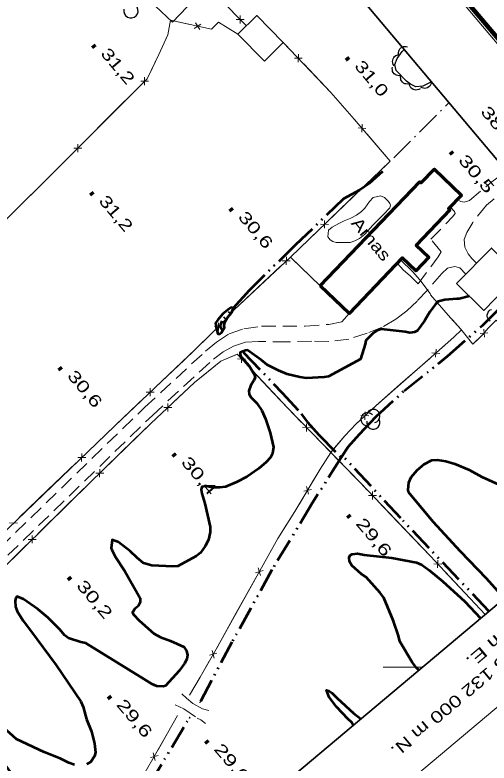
# Model space of a CAD drawing. Extents: x 386081 to 389416, y 5130568 to 5134082.
# Drawn here: x 388875.1 to 388995.5, y 5131975.7 to 5132165.4 of the extents above; entities that cross this region are included whole.
import ezdxf
from ezdxf.enums import TextEntityAlignment as Align

# ---------------------------------------------------------------- set-up
doc = ezdxf.new("R2010")
doc.units = 0
doc.header["$LTSCALE"] = 1.2
for name, pattern in [('DASH_DOUBLE_DOT', [9.2, 5, -1.2, 0.3, -1.2, 0.3, -1.2]), ('DOT_DASHED', [7.7, 5, -1.2, 0.3, -1.2]), ('LONG_DASH_SHORT_DASH', [9.9, 6, -1.2, 1.5, -1.2]), ('MEDIUM_DASHED', [4.5, 3, -1.5])]:
    doc.linetypes.add(name, pattern=pattern)
for name, color, linetype, lineweight in [('1', 7, 'Continuous', 53), ('19', 7, 'Continuous', 13), ('26', 7, 'Continuous', 35), ('3', 7, 'Continuous', 140), ('31', 7, 'Continuous', 70), ('37', 7, 'Continuous', 13), ('4', 7, 'DASH_DOUBLE_DOT', 53), ('41', 7, 'DOT_DASHED', 25), ('44', 7, 'Continuous', 25), ('57', 7, 'LONG_DASH_SHORT_DASH', 13), ('60', 7, 'Continuous', 13), ('61', 7, 'Continuous', 13)]:
    doc.layers.add(name, color=color, linetype=linetype, lineweight=lineweight)

msp = doc.modelspace()

# ---------------------------------------------------------------- linework, layer by layer
at = {"layer": '1'}
for points in [[(388990.47, 5132094.05), (388987.85, 5132093.4), (388987.26, 5132093.42), (388984.2, 5132093.16), (388982.57, 5132092.7), (388981.86, 5132092.01), (388980.43, 5132090.11), (388979.08, 5132087.82), (388977.24, 5132085.3), (388976.56, 5132084.95), (388975.39, 5132084.78), (388974.18, 5132084.98), (388968.04, 5132085.68), (388967.06, 5132085.37), (388966.1, 5132084.73), (388964.17, 5132082.82), (388963.99, 5132081.9), (388962.83, 5132078.09), (388954.68, 5132073.66), (388953.59, 5132073.5), (388949.14, 5132073.26), (388947.47, 5132073.49), (388944.23, 5132074.29), (388942, 5132075.18), (388939.11, 5132076.68), (388937.7, 5132077.84), (388934.13, 5132080.36), (388933.68, 5132080.3), (388932.3, 5132079.8), (388932.28, 5132079.26), (388932.76, 5132078.54), (388934.55, 5132076.4), (388935.86, 5132074.32), (388936.07, 5132073.4), (388935.79, 5132072.67), (388935.01, 5132071.53), (388934.47, 5132070.04), (388934.57, 5132069.22), (388935.1, 5132068.4), (388936.52, 5132066.92), (388937.79, 5132065.08), (388938.73, 5132062.95), (388939.9, 5132059.43), (388940.72, 5132055.8), (388940.52, 5132054.13), (388940.02, 5132053.17), (388938.9, 5132051.93), (388937.04, 5132050.37), (388933.98, 5132048.24), (388931.37, 5132046.86), (388928.56, 5132045.75), (388927.16, 5132045.55), (388925.19, 5132045.55), (388923.71, 5132045.88), (388922.54, 5132045.67), (388922.43, 5132045.01), (388922.57, 5132044.01), (388923.34, 5132041.49), (388924.71, 5132035.59), (388924.71, 5132034.21), (388924.23, 5132032.26), (388923.41, 5132030.62), (388922.22, 5132028.93), (388921.1, 5132028.13), (388916.5, 5132025.55), (388915.19, 5132025.51), (388909.87, 5132025.76), (388907.73, 5132026.32), (388906.12, 5132027.71), (388904.36, 5132029.38), (388901.42, 5132031.7), (388899.85, 5132032.28), (388899.56, 5132030.18), (388899.69, 5132029.69), (388900.58, 5132028.05), (388903.06, 5132024.28), (388906.91, 5132017.51), (388906.89, 5132016.48), (388906.4, 5132015.42), (388905.57, 5132014.79), (388904.97, 5132013.82), (388905.27, 5132013.33), (388906.7, 5132011.82), (388910.42, 5132008.48), (388912.04, 5132007.58), (388914.63, 5132006.68), (388918.02, 5132005.09), (388918.69, 5132004.11), (388918.95, 5132003.05), (388918.74, 5132001.98), (388918.18, 5132000.9), (388916.82, 5131999.01), (388913.39, 5131995.23), (388912.76, 5131995.04), (388911.12, 5131995.16), (388909.93, 5131995.65), (388907.95, 5131996.94), (388893.11, 5132006.04), (388891.83, 5132006.28), (388888.72, 5132007.34), (388887.76, 5132008.12)], [(388998.47, 5132018.41), (388994.84, 5132022.44), (388988.18, 5132029.29), (388981.28, 5132036.84), (388975.02, 5132044.32), (388974.89, 5132044.99), (388975.1, 5132046.83), (388975.73, 5132048.12), (388977.18, 5132049.95), (388978.96, 5132051.49), (388980.91, 5132052.44), (388982.33, 5132052.55), (388984.5, 5132052.2), (388986.77, 5132051.51), (388990.38, 5132050), (388993.61, 5132048.26), (388997.98, 5132046.3)], [(388977.62, 5131999.2), (388977.02, 5131999.79), (388975.97, 5132001.26), (388972.85, 5132006.45), (388972.47, 5132007.91), (388971.2, 5132011.62), (388968.74, 5132017.55), (388967.81, 5132018.8), (388964.23, 5132022.82), (388963.12, 5132023.58), (388960.65, 5132025.73), (388960.04, 5132026.76), (388959.93, 5132027.8), (388960.21, 5132028.34), (388960.75, 5132028.63), (388962.04, 5132028.76), (388963.8, 5132028.47), (388970.75, 5132027.7), (388977.07, 5132026.55), (388978.38, 5132025.9), (388980.26, 5132024.57), (388983.63, 5132021.78), (388989.32, 5132016.59), (388993.31, 5132012.38)], [(388887.76, 5132008.12), (388886.52, 5132009.55), (388883.47, 5132012.58), (388880.92, 5132014.66), (388877.35, 5132017.18), (388875.71, 5132017.92), (388875.39, 5132017.55), (388875.21, 5132016.8), (388875.29, 5132015.26), (388875.73, 5132014.16), (388877.19, 5132011.74), (388879.11, 5132009.29), (388885.6, 5132000.5), (388891.89, 5131991.3), (388892.46, 5131989.88), (388893.33, 5131986.74), (388894.53, 5131983.68), (388895.32, 5131980.65), (388895.57, 5131978.3), (388895.34, 5131977.38), (388894.41, 5131976), (388893.37, 5131975.4)], [(388890.25, 5131975.17), (388888.78, 5131975.68), (388886.61, 5131976.79), (388882.6, 5131978.42), (388875.56, 5131981.7), (388868.01, 5131988.36), (388864.58, 5131990.93), (388861.79, 5131993.47), (388859.38, 5131996.09), (388857.64, 5131997.3), (388857.28, 5131996.74), (388857.45, 5131995.88), (388858.05, 5131994.84), (388860.16, 5131992.08), (388875.98, 5131970.63)], [(388960.99, 5131985.23), (388960.54, 5131986.03), (388959.7, 5131986.76), (388956.72, 5131989.88), (388954.86, 5131992.38), (388954.22, 5131994.13), (388954.8, 5131994.01), (388955.56, 5131993.5), (388956.89, 5131992.13), (388961.02, 5131988.34), (388962.92, 5131986.84)]]:
    msp.add_lwpolyline(points, dxfattribs=at)
msp.add_lwpolyline([(388926.21, 5132086.48), (388926.23, 5132086.01), (388926.63, 5132084.51), (388927.15, 5132084.54), (388927.52, 5132084.88), (388928.28, 5132086.13), (388928.21, 5132086.67), (388928.42, 5132087.44), (388929.08, 5132088.62), (388930.14, 5132089.87), (388930.57, 5132091.01), (388930.02, 5132091.16), (388929.51, 5132090.88), (388927.9, 5132089.59), (388926.61, 5132088.09), (388926.01, 5132087.19)], close=True, dxfattribs=at)
at = {"layer": '19', "linetype": 'MEDIUM_DASHED'}
for points in [[(388987.4, 5132118.61), (388988.27, 5132118.04), (388989.14, 5132117.87), (388990.52, 5132118.36), (388996.18, 5132123.05), (388999.86, 5132125.76)], [(389002.01, 5132123.19), (389000.82, 5132122.29), (388994.81, 5132117.15), (388991.3, 5132112.79), (388989.84, 5132110.23), (388989.14, 5132108.4), (388989.28, 5132106.46), (388990.12, 5132104.79), (388991.11, 5132103.59), (388992.23, 5132102.41)], [(388972.14, 5132102.41), (388973.72, 5132100.69), (388975.44, 5132099.21), (388977.43, 5132097.17), (388982.55, 5132104.01), (388983.33, 5132105.28), (388980.71, 5132108.51), (388986.22, 5132114.18), (388986.83, 5132115.05), (388986.71, 5132115.55), (388985.61, 5132116.74)], [(388989.53, 5132099.67), (388988.07, 5132101.25), (388986.75, 5132101.55), (388984.95, 5132101.2), (388983.48, 5132099.84), (388979.83, 5132095.55), (388977.23, 5132092.84), (388974.61, 5132090.36), (388971.76, 5132088.24), (388968.31, 5132086.18), (388964.5, 5132084.66), (388959.9, 5132083.2), (388954.79, 5132082.53), (388950.45, 5132082.63), (388944.17, 5132082.46), (388936.94, 5132082.59), (388933.67, 5132082.44), (388930.61, 5132081.37), (388928, 5132079.99), (388925.53, 5132078.09)], [(388703.32, 5131867.8), (388787.8, 5131949.19), (388817.13, 5131977.75), (388908.08, 5132065.88), (388923.51, 5132080.12), (388926.33, 5132082.44), (388929.53, 5132084.5), (388933.25, 5132085.82), (388937.71, 5132086.43), (388948.76, 5132086.49), (388954.77, 5132086.91), (388958.1, 5132087.59), (388959.95, 5132089.66)], [(388705.27, 5131865.79), (388789.75, 5131947.18), (388819.08, 5131975.74), (388910.01, 5132063.84), (388925.41, 5132078.05)], [(388917.52, 5131993.23), (388918.65, 5131992.09), (388920.32, 5131990.78), (388922.77, 5131989.41), (388924.38, 5131988.99)], [(388915.79, 5131990.42), (388917.99, 5131989.4), (388921.39, 5131987.07), (388922.34, 5131986.6), (388923.48, 5131985.7)]]:
    msp.add_lwpolyline(points, dxfattribs=at)
at = {"layer": '26'}
for p, q in [((388927.82, 5132085.31), (388927.88, 5132085.38)), ((388927.82, 5132085.31), (388927.88, 5132085.38)), ((388927.96, 5132085.17), (388927.82, 5132085.31)), ((388927.96, 5132085.17), (388927.82, 5132085.31)), ((388927.96, 5132085.17), (388928.03, 5132085.24)), ((388927.96, 5132085.17), (388928.03, 5132085.24)), ((388933.11, 5132079.75), (388933.04, 5132079.82)), ((388933.25, 5132079.89), (388933.11, 5132079.75)), ((388933.25, 5132079.89), (388933.18, 5132079.96)), ((388922.02, 5131991.04), (388921.97, 5131991.12)), ((388922.02, 5131991.04), (388921.97, 5131991.12)), ((388922.19, 5131991.14), (388922.02, 5131991.04)), ((388922.19, 5131991.14), (388922.02, 5131991.04)), ((388922.19, 5131991.14), (388922.14, 5131991.23)), ((388922.19, 5131991.14), (388922.14, 5131991.23)), ((388919.38, 5131987.19), (388919.44, 5131987.27)), ((388919.38, 5131987.19), (388919.44, 5131987.27)), ((388919.55, 5131987.08), (388919.38, 5131987.19)), ((388919.55, 5131987.08), (388919.38, 5131987.19)), ((388919.55, 5131987.08), (388919.61, 5131987.16)), ((388919.55, 5131987.08), (388919.61, 5131987.16))]:
    msp.add_line(p, q, dxfattribs=at)
at = {"layer": '3'}
for p, q in [((388894.89, 5132157.71), (388895.4, 5132157.1)), ((388959.3, 5132154.56), (388959.81, 5132153.95)), ((388985.66, 5132130.68), (388986.17, 5132130.07)), ((388894.42, 5132120.35), (388894.93, 5132119.74)), ((388929.76, 5132116.3), (388930.27, 5132115.69)), ((388886.4, 5132075.99), (388886.91, 5132075.38)), ((388915.29, 5132054.09), (388915.8, 5132053.48)), ((388959.62, 5132038.53), (388960.13, 5132037.92)), ((388888.73, 5132022.77), (388889.24, 5132022.16)), ((388898.87, 5131992.59), (388899.38, 5131991.98)), ((388923.62, 5131981.32), (388924.13, 5131980.71))]:
    msp.add_line(p, q, dxfattribs=at)
at = {"layer": '31', "lineweight": 35}
for points in [[(388915.09, 5132163.55), (388907.91, 5132170.38), (388924.1, 5132187.42), (388930.99, 5132180.88), (388927.98, 5132177.72), (388928.28, 5132177.43)], [(388938.47, 5132153.7), (388931.74, 5132160.51), (388936.52, 5132165.23), (388943.25, 5132158.42)], [(388987.18, 5132097.3), (388996.05, 5132106.26), (389002.97, 5132099.44), (388994.11, 5132090.46)]]:
    msp.add_lwpolyline(points, close=True, dxfattribs=at)
at = {"layer": '31'}
msp.add_lwpolyline([(388952.64, 5132096.65), (388977.93, 5132123.09), (388978.26, 5132122.78), (388981.6, 5132126.26), (388988.46, 5132119.72), (388985.19, 5132116.3), (388985.54, 5132115.96), (388977, 5132107.04), (388980.19, 5132103.99), (388976.86, 5132100.5), (388973.44, 5132103.76), (388959.95, 5132089.66)], close=True, dxfattribs=at)
at = {"layer": '37'}
for p, q in [((388923.91, 5132172.83), (388933.89, 5132162.63)), ((388932.29, 5132163.25), (388932.31, 5132165.25)), ((388920.66, 5132161.98), (388922.34, 5132163.07)), ((388922.04, 5132161.68), (388920.96, 5132163.37)), ((388931.3, 5132164.26), (388933.3, 5132164.24)), ((388933.7, 5132162.82), (388933.89, 5132162.63)), ((388955.32, 5132145.74), (388943.25, 5132158.42)), ((388945.67, 5132155.88), (388943.25, 5132158.42)), ((388947.07, 5132155.43), (388947.02, 5132153.43)), ((388948.05, 5132154.41), (388946.05, 5132154.46)), ((388955.32, 5132145.74), (388948.43, 5132152.98)), ((388908.06, 5132147.6), (388908.06, 5132149.6)), ((388909.06, 5132148.6), (388907.06, 5132148.6)), ((388899.58, 5132140.11), (388906.65, 5132147.19)), ((388892.52, 5132133.03), (388899.58, 5132140.11)), ((388962.22, 5132136.78), (388964.21, 5132136.62)), ((388963.13, 5132135.7), (388963.29, 5132137.7)), ((388964.51, 5132135.18), (388970.38, 5132128.28)), ((388891.11, 5132130.62), (388891.11, 5132132.62)), ((388892.11, 5132131.62), (388890.11, 5132131.62)), ((388945.03, 5132104), (388970.38, 5132128.28)), ((388962.36, 5132120.6), (388969.58, 5132127.52)), ((388875.5, 5132116.11), (388882.62, 5132123.14)), ((388955.14, 5132113.68), (388962.36, 5132120.6)), ((388954.7, 5132112.28), (388952.7, 5132112.32)), ((388953.67, 5132111.3), (388953.72, 5132113.3)), ((388945.03, 5132104), (388952.25, 5132110.92)), ((388944.03, 5132104.03), (388943.96, 5132102.03)), ((388942.99, 5132103.06), (388945, 5132103)), ((388952.64, 5132096.65), (388945.45, 5132103.6)), ((388942.54, 5132101.66), (388935.25, 5132094.81)), ((388926.77, 5132087.34), (388926.76, 5132085.33)), ((388925.76, 5132086.34), (388927.77, 5132086.33)), ((388994.09, 5132085.66), (388994.28, 5132083.66)), ((388993.19, 5132084.56), (388995.18, 5132084.76)), ((388982.95, 5132079.55), (388980.95, 5132079.68)), ((388981.88, 5132078.62), (388982.02, 5132080.62)), ((388918.18, 5132077.95), (388910.91, 5132071.08)), ((388931.64, 5132078.18), (388933.64, 5132078.11)), ((388932.61, 5132077.14), (388932.67, 5132079.15)), ((388972.92, 5132071.72), (388980.45, 5132078.3)), ((388934.01, 5132076.69), (388940.84, 5132069.39)), ((388909.49, 5132070.71), (388909.43, 5132068.71)), ((388908.01, 5132068.33), (388900.74, 5132061.46)), ((388908.46, 5132069.73), (388910.46, 5132069.68)), ((388913.9, 5132064.84), (388913.97, 5132066.84)), ((388914.94, 5132065.8), (388912.93, 5132065.87)), ((388963.92, 5132062.74), (388963.99, 5132064.74)), ((388964.96, 5132063.7), (388962.95, 5132063.78)), ((388948.14, 5132060.74), (388950.14, 5132060.71)), ((388949.13, 5132059.72), (388949.16, 5132061.72)), ((388950.54, 5132059.29), (388957.52, 5132052.13)), ((388898.09, 5132050.58), (388905.25, 5132057.56)), ((388891.08, 5132053.17), (388893.09, 5132053.13)), ((388892.1, 5132054.15), (388892.06, 5132052.15)), ((388890.64, 5132051.77), (388883.43, 5132044.84)), ((388897.66, 5132049.17), (388895.65, 5132049.2)), ((388896.64, 5132048.18), (388896.67, 5132050.19)), ((388949.65, 5132043.86), (388949.16, 5132045.8)), ((388883.43, 5132044.84), (388876.22, 5132037.91)), ((388950.38, 5132045.07), (388948.44, 5132044.58)), ((388964.87, 5132043.53), (388966.87, 5132043.49)), ((388965.84, 5132042.51), (388965.89, 5132044.51)), ((388967.25, 5132042.06), (388974.16, 5132034.84)), ((388880.95, 5132033.78), (388888.08, 5132040.79)), ((388873.78, 5132036.54), (388875.78, 5132036.5)), ((388880.52, 5132032.37), (388878.52, 5132032.39)), ((388879.51, 5132031.38), (388879.53, 5132033.38)), ((388870.96, 5132023.97), (388878.09, 5132030.98)), ((388981.44, 5132026.18), (388983.44, 5132026.11)), ((388982.4, 5132025.15), (388982.47, 5132027.15)), ((388938.12, 5132024.47), (388936.19, 5132023.93)), ((388937.43, 5132023.24), (388936.88, 5132025.16)), ((388983.8, 5132024.69), (388990.64, 5132017.39)), ((388931.3, 5132013.72), (388936.18, 5132022.45)), ((388990.64, 5132017.39), (388994.45, 5132013.33)), ((388926.43, 5132004.99), (388931.3, 5132013.72)), ((388926.41, 5132003.52), (388924.48, 5132002.98)), ((388925.72, 5132002.28), (388925.18, 5132004.21)), ((388909.53, 5131977.04), (388911.46, 5131977.56)), ((388910.23, 5131978.27), (388910.76, 5131976.33))]:
    msp.add_line(p, q, dxfattribs=at)
for points in [[(388952.64, 5132096.65), (388945.03, 5132104), (388930.75, 5132090.57), (388927.78, 5132087.34), (388920.91, 5132080.53), (388900.45, 5132061.19), (388871.07, 5132032.96), (388867.14, 5132036.72), (388832.25, 5132073.75), (388855.17, 5132096.05), (388884.18, 5132124.68), (388908.69, 5132149.23), (388911.69, 5132155.36), (388913.95, 5132160.34), (388914.59, 5132164.03), (388925.02, 5132161.76), (388926.78, 5132163.55), (388931.74, 5132160.51)], [(388913.46, 5132159.26), (388913.95, 5132160.34), (388914.59, 5132164.03), (388919.55, 5132162.95)], [(388923.46, 5132162.1), (388925.02, 5132161.76), (388926.78, 5132163.55), (388931.74, 5132160.51)], [(388909.18, 5132150.23), (388911.69, 5132155.36), (388913.46, 5132159.26)], [(388955.32, 5132145.74), (388961.26, 5132139), (388970.38, 5132128.28)], [(388955.32, 5132145.74), (388961.26, 5132139), (388961.92, 5132138.23)], [(388882.62, 5132123.14), (388884.18, 5132124.68), (388889.69, 5132130.2)], [(388972.98, 5132103.29), (388976.02, 5132100.34), (388977.91, 5132098.18), (388980.5, 5132094.74), (388980.62, 5132094.43)], [(388972.98, 5132103.29), (388976.02, 5132100.34), (388977.91, 5132098.18), (388979.65, 5132095.87)], [(388935.25, 5132094.81), (388930.75, 5132090.57), (388928.17, 5132087.76)], [(389035.32, 5132047.67), (389026.72, 5132056.97), (389002.89, 5132082.18), (388997.29, 5132088), (388995.26, 5132085.97), (388993.82, 5132084.22), (388991.3, 5132081.9), (388988.32, 5132085.73), (388985.66, 5132088.58), (388980.62, 5132094.43)], [(388986.17, 5132088.03), (388985.66, 5132088.58), (388980.62, 5132094.43)], [(388992.77, 5132083.25), (388991.3, 5132081.9), (388988.32, 5132085.73), (388986.17, 5132088.03)], [(388919.46, 5131992.85), (388922.17, 5131997.43), (388926.18, 5132004.55), (388941.84, 5132032.59), (388946.21, 5132039.48), (388952.61, 5132050.19), (388955.27, 5132054.44), (388958.83, 5132058.68), (388961.77, 5132061.71), (388966.69, 5132066.28), (388982.15, 5132079.79), (388986.48, 5132083.64), (388988.46, 5132085.56)], [(388983.45, 5132080.94), (388986.48, 5132083.64), (388988.46, 5132085.56)], [(388925.34, 5132084.93), (388920.91, 5132080.53), (388918.18, 5132077.95)], [(388629.37, 5131790.46), (388658.44, 5131818.88), (388694.31, 5131853.65), (388725.97, 5131883.87), (388794.38, 5131949.62), (388818.35, 5131973.24), (388832.72, 5131986.78), (388860.11, 5132013.32), (388894.33, 5132046.92), (388909.61, 5132061.8), (388920.73, 5132072.18), (388927.36, 5132077.58), (388931.52, 5132079.34), (388944.36, 5132065.63), (388962.9, 5132046.61), (388980.53, 5132028.18), (388994.45, 5132013.33)], [(388922.83, 5132073.89), (388927.36, 5132077.58), (388931.19, 5132079.2)], [(388915.4, 5132067.2), (388920.73, 5132072.18), (388922.83, 5132073.89)], [(388965.42, 5132065.1), (388966.69, 5132066.28), (388972.92, 5132071.72)], [(388940.84, 5132069.39), (388944.36, 5132065.63), (388947.75, 5132062.15)], [(388905.25, 5132057.56), (388909.61, 5132061.8), (388912.47, 5132064.47)], [(388955.75, 5132055.01), (388958.83, 5132058.68), (388961.77, 5132061.71), (388962.49, 5132062.38)], [(388900.74, 5132061.46), (388900.45, 5132061.19), (388893.53, 5132054.54)], [(388950.43, 5132046.55), (388952.61, 5132050.19), (388955.27, 5132054.44), (388955.75, 5132055.01)], [(388957.52, 5132052.13), (388962.9, 5132046.61), (388964.48, 5132044.95)], [(388888.08, 5132040.79), (388894.33, 5132046.92), (388895.22, 5132047.79)], [(388943.12, 5132034.61), (388946.21, 5132039.48), (388948.38, 5132043.11)], [(388938.13, 5132025.95), (388941.84, 5132032.59), (388943.12, 5132034.61)], [(388974.16, 5132034.84), (388980.53, 5132028.18), (388981.07, 5132027.61)], [(388919.46, 5131992.85), (388922.17, 5131997.43), (388924.47, 5132001.51)], [(388916.39, 5131987.75), (388913.88, 5131983.21), (388905.16, 5131967.99), (388901.15, 5131960.15), (388899.41, 5131957.09), (388897.74, 5131954.46), (388895.82, 5131951.94), (388891.82, 5131947.33), (388888.17, 5131943.31), (388886.02, 5131941.28), (388883.33, 5131939.18), (388878.76, 5131935.95), (388876.89, 5131935.04)], [(388916.39, 5131987.75), (388913.88, 5131983.21), (388911.49, 5131979.03)]]:
    msp.add_lwpolyline(points, dxfattribs=at)
at = {"layer": '4'}
for points in [[(388968.41, 5132125.68), (388965.05, 5132122.63), (388962.57, 5132120.94), (388958.49, 5132118.75), (388946.38, 5132107.09), (388934.54, 5132095.54), (388927.65, 5132087.82), (388927.16, 5132086.46), (388927.28, 5132086.05), (388927.89, 5132085.24)], [(388957.91, 5132053.18), (388959.71, 5132055.88), (388962.61, 5132059.09), (388966.71, 5132063.45), (388973.9, 5132070.05), (388984.94, 5132078.84), (388993.84, 5132086.75), (389000.34, 5132093.2), (389006.21, 5132098.73), (389015.74, 5132106.86)], [(388933.18, 5132079.82), (388942.94, 5132069.55), (388947.81, 5132064.23), (388949.4, 5132062.12), (388952.3, 5132058.86), (388957.91, 5132053.18), (388950.6, 5132041.57), (388940.35, 5132024.62), (388930.21, 5132006.33), (388922.11, 5131991.09)], [(388995.43, 5132014.16), (388973.03, 5132037.76), (388958.24, 5132053.67)], [(388849.18, 5131903.59), (388858.65, 5131912.36), (388878.58, 5131931.5), (388886.34, 5131938.68), (388892.42, 5131943.67), (388895.78, 5131946.92), (388898.12, 5131950.32), (388902.41, 5131957.05), (388909.24, 5131970.15), (388919.47, 5131987.13)]]:
    msp.add_lwpolyline(points, dxfattribs=at)
at = {"layer": '41'}
msp.add_line((388971.31, 5132129.17), (388985.27, 5132143.13), dxfattribs=at)
at = {"layer": '44'}
for points in [[(388972.5, 5132155.38), (388972.45, 5132155.79), (388972.53, 5132156.19), (388972.63, 5132156.5), (388972.83, 5132156.79), (388973.09, 5132157.06), (388973.42, 5132157.25), (388973.72, 5132157.39), (388974.07, 5132157.43), (388974.44, 5132157.41), (388974.78, 5132157.32)], [(388971.39, 5132152.51), (388971.15, 5132152.85), (388971.03, 5132153.24), (388970.97, 5132153.57), (388971, 5132153.91), (388971.1, 5132154.27), (388971.3, 5132154.6), (388971.49, 5132154.86), (388971.78, 5132155.07), (388972.11, 5132155.23), (388972.46, 5132155.32)], [(388973.09, 5132150.04), (388972.68, 5132149.96), (388972.27, 5132150), (388971.95, 5132150.08), (388971.65, 5132150.26), (388971.37, 5132150.5), (388971.15, 5132150.81), (388970.99, 5132151.09), (388970.92, 5132151.44), (388970.9, 5132151.81), (388970.97, 5132152.16)], [(388975.21, 5132147.91), (388974.8, 5132147.83), (388974.39, 5132147.88), (388974.07, 5132147.95), (388973.77, 5132148.13), (388973.48, 5132148.37), (388973.26, 5132148.68), (388973.1, 5132148.97), (388973.03, 5132149.31), (388973.02, 5132149.68), (388973.09, 5132150.04)], [(388977.97, 5132146.68), (388977.61, 5132146.47), (388977.22, 5132146.37), (388976.89, 5132146.33), (388976.55, 5132146.39), (388976.2, 5132146.51), (388975.88, 5132146.73), (388975.63, 5132146.94), (388975.45, 5132147.24), (388975.31, 5132147.58), (388975.25, 5132147.94)], [(388980.81, 5132148.44), (388980.76, 5132148.03), (388980.6, 5132147.65), (388980.43, 5132147.37), (388980.16, 5132147.13), (388979.85, 5132146.94), (388979.49, 5132146.82), (388979.17, 5132146.76), (388978.82, 5132146.79), (388978.46, 5132146.89), (388978.14, 5132147.06)], [(388995.73, 5132087.74), (388995.41, 5132088.01), (388995.19, 5132088.36), (388995.05, 5132088.66), (388995, 5132089), (388995.01, 5132089.37), (388995.11, 5132089.74), (388995.23, 5132090.04), (388995.46, 5132090.31), (388995.74, 5132090.56), (388996.06, 5132090.72)]]:
    msp.add_lwpolyline(points, dxfattribs=at)
at = {"layer": '44', "linetype": 'DOT_DASHED'}
msp.add_lwpolyline([(388980.81, 5132148.44), (388978.64, 5132147.32), (388976.85, 5132147.2), (388975.55, 5132147.8), (388974.48, 5132148.64), (388971.86, 5132151.27), (388971.51, 5132152.82), (388972.1, 5132154.37), (388973.42, 5132156.16), (388973.95, 5132156.61)], dxfattribs=at)
at = {"layer": '44'}
for centre, radius, start, end in [((388904.581, 5132166.441), 1.821, 166.93686, 29.62122), ((388964.635, 5132062.828), 1.684, 44.11537, 269.80396), ((388966.083, 5132063.67), 1.684, 282.26917, 149.72626), ((388966.083, 5132061.986), 1.684, 166.93686, 29.62122)]:
    msp.add_arc(centre, radius, start, end, dxfattribs=at)
at = {"layer": '57'}
msp.add_lwpolyline([(388968.89, 5132119.07), (388967.94, 5132119.55), (388966.03, 5132119.07), (388965.13, 5132118.06), (388963.94, 5132116.38), (388963.1, 5132115.55), (388961.85, 5132114.65), (388960.42, 5132113.81), (388958.69, 5132113.16), (388957.32, 5132112.5), (388955.65, 5132111.54), (388954.75, 5132110.77), (388954.51, 5132109.09), (388955.11, 5132108.37), (388955.82, 5132107.9), (388956.66, 5132107.66), (388960.17, 5132107.72), (388961.36, 5132108.08), (388962.62, 5132108.73), (388963.81, 5132109.69), (388964.82, 5132110.71), (388965.9, 5132112.02), (388968.64, 5132114.77), (388970.25, 5132116.5), (388970.43, 5132117.16), (388970.26, 5132117.58), (388969.96, 5132118.12)], close=True, dxfattribs=at)
at = {"layer": '60'}
msp.add_line((387383.05, 5134080.13), (389414.21, 5131662), dxfattribs=at)
at = {"layer": '60', "lineweight": 158}
msp.add_lwpolyline([(386081.46, 5132988.14), (387383.17, 5134081.54), (389415.62, 5131661.88), (388113.9, 5130568.48)], close=True, dxfattribs=at)
at = {"layer": '60', "lineweight": 35}
msp.add_lwpolyline([(386109.63, 5132985.69), (387380.72, 5134053.36), (389052.99, 5132062.51), (387781.9, 5130994.83)], close=True, dxfattribs=at)
at = {"layer": '60'}
msp.add_lwpolyline([(389387.44, 5131664.33), (388116.36, 5130596.66), (387794.77, 5130979.51), (389065.85, 5132047.19)], close=True, dxfattribs=at)
at = {"layer": '61'}
msp.add_line((388978.57, 5132000), (388968.57, 5132000), dxfattribs=at)

# ---------------------------------------------------------------- texts
at = {"layer": '3'}
for s, width, p in [('31,2   ', 1.35, (388896.72, 5132155.49)), ('31,0   ', 1.35, (388961.13, 5132152.34)), ('30,5   ', 1.45, (388987.49, 5132128.46)), ('31,2   ', 1.35, (388896.25, 5132118.13)), ('30,6   ', 1.4, (388931.59, 5132114.08)), ('30,6   ', 1.4, (388888.23, 5132073.77)), ('30,4   ', 1.45, (388917.12, 5132051.87)), ('29,6   ', 1.45, (388961.45, 5132036.31)), ('30,2   ', 1.45, (388890.56, 5132020.55)), ('29,6   ', 1.45, (388900.7, 5131990.37)), ('29,6   ', 1.45, (388925.45, 5131979.1))]:
    msp.add_text(s, height=3, rotation=310.294, dxfattribs=dict(at, width=width)).set_placement(p)
at = {"layer": '57', "width": 1.25}
msp.add_text('Amas', height=3, rotation=309.89, dxfattribs=at).set_placement((388960.3, 5132112.5))
at = {"layer": '61'}
for s, rotation, width, p in [('389 000 m E.', 310.03, 1.45, (389004.256, 5132127.515)), ('389 000 m E.', 220.03, 1.45, (389002.495, 5132013.034)), ('5 132 000 m N.', 220.03, 1.35, (388984.36, 5131991.148))]:
    msp.add_text(s, height=3, rotation=rotation, dxfattribs=dict(at, width=width)).set_placement(p, align=Align.CENTER)

doc.saveas('drawing.dxf')
